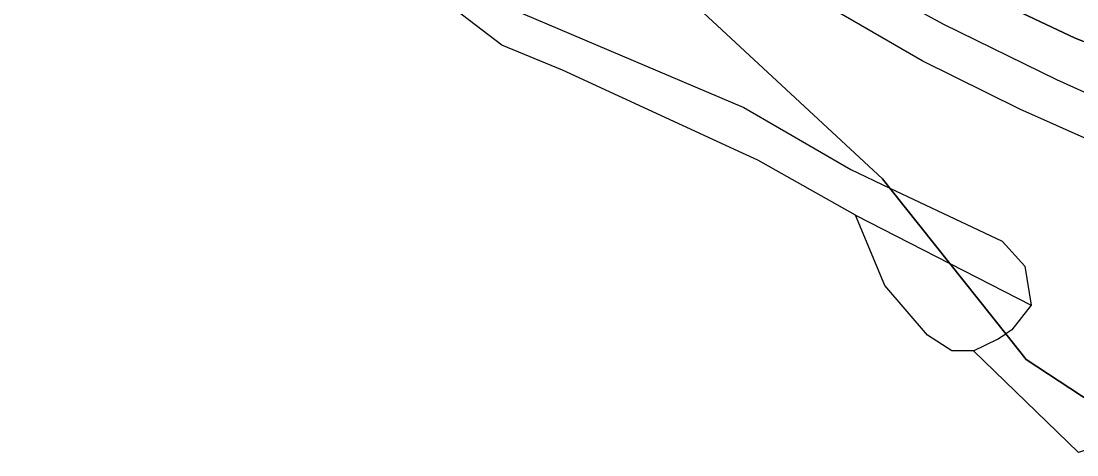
# Model space of a CAD drawing. Extents: x -266199 to -261993, y -1239047 to -1235108.
# Drawn here: x -263730.4 to -263664.7, y -1236922.3 to -1236895.3 of the extents above; entities that cross this region are included whole.
import ezdxf

# ---------------------------------------------------------------- set-up
doc = ezdxf.new("R2010")
doc.units = 0
for name, color, linetype in [('body_kn', 7, 'Continuous'), ('kladpar_hranice', 7, 'Continuous'), ('kladpar_plochy', 7, 'Continuous'), ('zappar_hrandruhpozemk', 7, 'Continuous'), ('zuob_linie', 7, 'Continuous'), ('zuob_plochy', 7, 'Continuous')]:
    doc.layers.add(name, color=color, linetype=linetype)

msp = doc.modelspace()

# ---------------------------------------------------------------- linework, layer by layer
at = {"layer": 'body_kn'}
for p, q in [((-263673.03, -1236895.48), (-263673.03, -1236895.48)), ((-263664.84, -1236896.35), (-263664.84, -1236896.35)), ((-263700.51, -1236896.79), (-263700.51, -1236896.79)), ((-263674.36, -1236897.75), (-263674.36, -1236897.75)), ((-263696.74, -1236898.33), (-263696.74, -1236898.33)), ((-263666, -1236898.91), (-263666, -1236898.91)), ((-263685.46, -1236900.66), (-263685.46, -1236900.66)), ((-263668.28, -1236900.76), (-263668.28, -1236900.76)), ((-263685.53, -1236903.5), (-263685.53, -1236903.5)), ((-263684.57, -1236903.94), (-263684.57, -1236903.94)), ((-263678.8, -1236904.52), (-263678.8, -1236904.52)), ((-263676.82, -1236905.09), (-263676.82, -1236905.09)), ((-263676.36, -1236905.67), (-263676.36, -1236905.67)), ((-263676.36, -1236905.67), (-263676.36, -1236905.67)), ((-263678.51, -1236907.35), (-263678.51, -1236907.35)), ((-263678.51, -1236907.35), (-263678.51, -1236907.35)), ((-263669.38, -1236908.97), (-263669.38, -1236908.97)), ((-263672.63, -1236910.36), (-263672.63, -1236910.36)), ((-263672.63, -1236910.36), (-263672.63, -1236910.36)), ((-263667.96, -1236910.52), (-263667.96, -1236910.52)), ((-263676.68, -1236911.73), (-263676.68, -1236911.73)), ((-263667.58, -1236912.95), (-263667.58, -1236912.95)), ((-263667.58, -1236912.95), (-263667.58, -1236912.95)), ((-263674.03, -1236914.82), (-263674.03, -1236914.82)), ((-263669.15, -1236914.74), (-263669.15, -1236914.74)), ((-263668.77, -1236914.49), (-263668.77, -1236914.49)), ((-263669.67, -1236915.07), (-263669.67, -1236915.07)), ((-263672.5, -1236915.8), (-263672.5, -1236915.8)), ((-263671.17, -1236915.79), (-263671.17, -1236915.79)), ((-263671.17, -1236915.79), (-263671.17, -1236915.79)), ((-263667.89, -1236916.33), (-263667.89, -1236916.33))]:
    msp.add_line(p, q, dxfattribs=at)
at = {"layer": 'kladpar_hranice'}
for points in [[(-263737.21, -1236847.24), (-263728.66, -1236852.26), (-263724.24, -1236852.11), (-263723.45, -1236852.13), (-263724.23, -1236854.5), (-263697.93, -1236874.68), (-263690.23, -1236880.72), (-263684.19, -1236885.23), (-263677.59, -1236889.83), (-263671.4, -1236893.24), (-263664.84, -1236896.35), (-263662.73, -1236897.18), (-263659.89, -1236898.97), (-263654.07, -1236900.91), (-263648.55, -1236902.77), (-263629.21, -1236908.64), (-263595.25, -1236918.92), (-263562.06, -1236928.83), (-263554.45, -1236930.8), (-263544.76, -1236933.48), (-263538.17, -1236935.17), (-263533.8, -1236935.53), (-263530.81, -1236934.92), (-263526.53, -1236931.83)], [(-263526.53, -1236931.83), (-263530.81, -1236934.92), (-263533.8, -1236935.53), (-263538.17, -1236935.17), (-263544.76, -1236933.48), (-263554.45, -1236930.8), (-263562.06, -1236928.83), (-263595.25, -1236918.92), (-263629.21, -1236908.64), (-263648.55, -1236902.77), (-263654.07, -1236900.91), (-263659.89, -1236898.97), (-263662.73, -1236897.18), (-263664.84, -1236896.35), (-263671.4, -1236893.24), (-263677.59, -1236889.83), (-263684.19, -1236885.23), (-263690.23, -1236880.72), (-263697.93, -1236874.68), (-263724.23, -1236854.5)], [(-263733.47, -1236855.86), (-263713.69, -1236874.8), (-263696.81, -1236886.55), (-263676.82, -1236905.09), (-263676.36, -1236905.67), (-263672.63, -1236910.36), (-263669.15, -1236914.74), (-263667.89, -1236916.33), (-263663.77, -1236919.03), (-263661.52, -1236920.5)], [(-263661.52, -1236920.5), (-263663.77, -1236919.03), (-263667.89, -1236916.33), (-263669.15, -1236914.74), (-263672.63, -1236910.36), (-263676.36, -1236905.67), (-263676.82, -1236905.09), (-263696.81, -1236886.55), (-263713.69, -1236874.8), (-263733.47, -1236855.86)], [(-263661.52, -1236920.5), (-263662.12, -1236921.26), (-263664.62, -1236922.11), (-263671.17, -1236915.79), (-263672.5, -1236915.8), (-263674.03, -1236914.82), (-263676.68, -1236911.73), (-263678.51, -1236907.35), (-263684.57, -1236903.94), (-263685.53, -1236903.5), (-263696.74, -1236898.33), (-263700.51, -1236896.79), (-263718.6, -1236882.98), (-263723.65, -1236877.89), (-263725.55, -1236876.13)]]:
    msp.add_lwpolyline(points, dxfattribs=at)
at = {"layer": 'kladpar_plochy'}
for points in [[(-263737.21, -1236847.24), (-263728.66, -1236852.26), (-263724.24, -1236852.11), (-263723.45, -1236852.13), (-263724.23, -1236854.5), (-263697.93, -1236874.68), (-263690.23, -1236880.72), (-263684.19, -1236885.23), (-263677.59, -1236889.83), (-263671.4, -1236893.24), (-263664.84, -1236896.35), (-263662.73, -1236897.18), (-263659.89, -1236898.97), (-263654.07, -1236900.91), (-263648.55, -1236902.77), (-263629.21, -1236908.64), (-263595.25, -1236918.92), (-263562.06, -1236928.83)], [(-263595.25, -1236918.92), (-263629.21, -1236908.64), (-263648.55, -1236902.77), (-263654.07, -1236900.91), (-263659.89, -1236898.97), (-263662.73, -1236897.18), (-263664.84, -1236896.35), (-263671.4, -1236893.24), (-263677.59, -1236889.83), (-263684.19, -1236885.23), (-263690.23, -1236880.72), (-263697.93, -1236874.68), (-263724.23, -1236854.5), (-263723.45, -1236852.13), (-263718.46, -1236856.19), (-263688.65, -1236880.45), (-263667.08, -1236892.65), (-263664.39, -1236893.76), (-263661.55, -1236895.1), (-263658.75, -1236896.43), (-263603.79, -1236911.79), (-263599.38, -1236913.98), (-263570.2, -1236920.36)], [(-263733.47, -1236855.86), (-263713.69, -1236874.8), (-263696.81, -1236886.55), (-263676.82, -1236905.09), (-263676.36, -1236905.67), (-263672.63, -1236910.36), (-263669.15, -1236914.74), (-263667.89, -1236916.33), (-263663.77, -1236919.03)], [(-263598.26, -1236934.52), (-263654.92, -1236918.23), (-263659.33, -1236917.75), (-263661.52, -1236920.5), (-263663.77, -1236919.03), (-263667.89, -1236916.33), (-263669.15, -1236914.74), (-263672.63, -1236910.36), (-263676.36, -1236905.67), (-263676.82, -1236905.09), (-263696.81, -1236886.55), (-263713.69, -1236874.8), (-263733.47, -1236855.86)], [(-263664.62, -1236922.11), (-263671.17, -1236915.79), (-263672.5, -1236915.8), (-263674.03, -1236914.82), (-263676.68, -1236911.73), (-263678.51, -1236907.35), (-263684.57, -1236903.94), (-263685.53, -1236903.5), (-263696.74, -1236898.33), (-263700.51, -1236896.79), (-263718.6, -1236882.98), (-263723.65, -1236877.89), (-263725.55, -1236876.13), (-263728.97, -1236869.65), (-263737.56, -1236862.77)]]:
    msp.add_lwpolyline(points, dxfattribs=at)
at = {"layer": 'zappar_hrandruhpozemk'}
for p, q in [((-263699.22, -1236894.82), (-263685.46, -1236900.66)), ((-263666, -1236898.91), (-263660.49, -1236901.44)), ((-263685.46, -1236900.66), (-263678.8, -1236904.52)), ((-263678.8, -1236904.52), (-263676.36, -1236905.67)), ((-263676.36, -1236905.67), (-263669.38, -1236908.97)), ((-263678.51, -1236907.35), (-263672.63, -1236910.36)), ((-263672.63, -1236910.36), (-263667.58, -1236912.95)), ((-263667.58, -1236912.95), (-263668.77, -1236914.49)), ((-263669.67, -1236915.07), (-263669.15, -1236914.74)), ((-263668.77, -1236914.49), (-263669.15, -1236914.74)), ((-263671.17, -1236915.79), (-263669.67, -1236915.07))]:
    msp.add_line(p, q, dxfattribs=at)
for points in [[(-263689.28, -1236888.62), (-263692.95, -1236885.91), (-263700.13, -1236876.71), (-263691.9, -1236883.06), (-263686.02, -1236887.48), (-263679.15, -1236892.15), (-263673.03, -1236895.48), (-263666, -1236898.91)], [(-263631.01, -1236913.72), (-263650.25, -1236907.78), (-263655.88, -1236905.92), (-263661.44, -1236903.81), (-263668.28, -1236900.76), (-263674.36, -1236897.75), (-263681.64, -1236893.53)], [(-263669.38, -1236908.97), (-263667.96, -1236910.52), (-263667.58, -1236912.95)]]:
    msp.add_lwpolyline(points, dxfattribs=at)
at = {"layer": 'zuob_linie'}
msp.add_lwpolyline([(-263598.26, -1236934.52), (-263654.92, -1236918.23), (-263659.33, -1236917.75), (-263661.52, -1236920.5), (-263662.12, -1236921.26), (-263664.62, -1236922.11), (-263671.17, -1236915.79), (-263672.5, -1236915.8), (-263674.03, -1236914.82), (-263676.68, -1236911.73), (-263678.51, -1236907.35), (-263684.57, -1236903.94), (-263685.53, -1236903.5), (-263696.74, -1236898.33), (-263700.51, -1236896.79), (-263718.6, -1236882.98), (-263723.65, -1236877.89), (-263725.55, -1236876.13), (-263727.98, -1236873.89), (-263730.31, -1236871.57), (-263733.77, -1236869.03)], dxfattribs=at)
at = {"layer": 'zuob_plochy'}
msp.add_lwpolyline([(-263598.26, -1236934.52), (-263654.92, -1236918.23), (-263659.33, -1236917.75), (-263661.52, -1236920.5), (-263662.12, -1236921.26), (-263664.62, -1236922.11), (-263671.17, -1236915.79), (-263672.5, -1236915.8), (-263674.03, -1236914.82), (-263676.68, -1236911.73), (-263678.51, -1236907.35), (-263684.57, -1236903.94), (-263685.53, -1236903.5), (-263696.74, -1236898.33), (-263700.51, -1236896.79), (-263718.6, -1236882.98), (-263723.65, -1236877.89), (-263725.55, -1236876.13), (-263727.98, -1236873.89), (-263730.31, -1236871.57), (-263733.77, -1236869.03)], dxfattribs=at)

doc.saveas('drawing.dxf')
